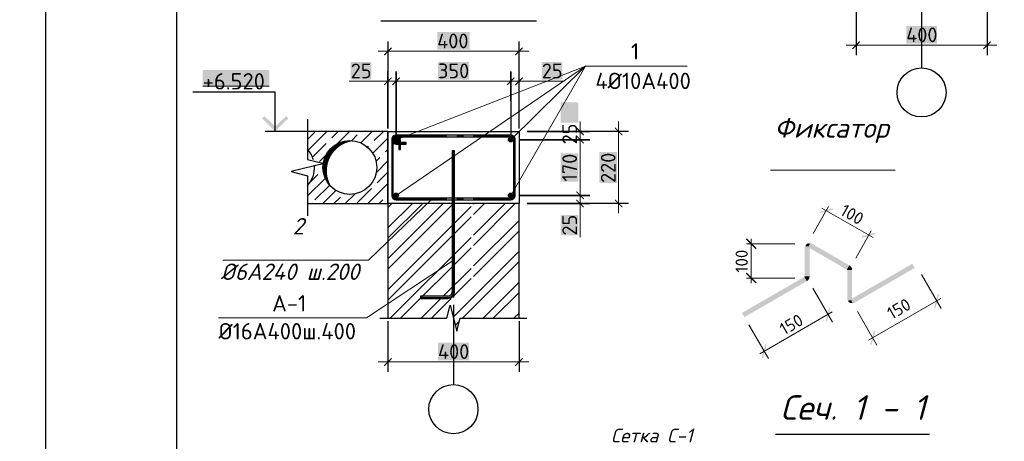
# Model space of a CAD drawing. Header units: millimetres. Extents: x 363306 to 7757304, y 1022887 to 1207196.
# Tile 635 of 656: x 2169090 to 2184113, y 1070910 to 1077345. Entities that reach past the tile are written whole.
import ezdxf

# ---------------------------------------------------------------- set-up
doc = ezdxf.new("R2010")
doc.units = ezdxf.units.MM
for name, color, linetype in [('0 @ 100', 7, 'Continuous'), ('PDF3_Text', 7, 'Continuous'), ('PDF3_Размерные линии', 7, 'Continuous'), ('PDF4_0', 7, 'Continuous'), ('PDF4_Text', 7, 'Continuous'), ('PDF4_Размерные линии', 7, 'Continuous')]:
    doc.layers.add(name, color=color, linetype=linetype)
for name, color, linetype, true_color in [('PDF4__Армирования', 7, 'Continuous', 0x0000dd), ('PDF4__ось', 7, 'Continuous', 0x989898), ('PDF4_Layer7', 7, 'Continuous', 0x947000)]:
    doc.layers.add(name, color=color, linetype=linetype, true_color=true_color)
doc.styles.add('PDF ISOCPEUR', font='isocpeur.TTF')
doc.styles.add('PDF ISOCPEUR Italic', font='isocpeui.ttf')
doc.styles.add('ГОСТ 2.304', font='isocpeui.ttf')

msp = doc.modelspace()

# ---------------------------------------------------------------- linework, layer by layer
at = {"color": 5}
msp.add_lwpolyline([(2169488.103, 1088678.072), (2211488.103, 1088678.072), (2211488.103, 1058978.072), (2169488.103, 1058978.072)], close=True, dxfattribs=at)
at = {"color": 5, "lineweight": 30}
msp.add_lwpolyline([(2171488.103, 1088178.072), (2210988.103, 1088178.072), (2210988.103, 1059478.072), (2171488.103, 1059478.072)], close=True, dxfattribs=at)
at = {"layer": 'PDF3_Размерные линии', "lineweight": 30, "elevation": 0}
msp.add_lwpolyline([(2180621.569, 1071017.161), (2182972.364, 1071017.161)], dxfattribs=at)
at = {"layer": 'PDF4_0', "lineweight": 25, "elevation": 0}
for points in [[(2182851.57, 1077826.069), (2182851.57, 1076609.928)], [(2181850.948, 1077575.144), (2181850.948, 1076803.895)], [(2183852.192, 1077575.144), (2183852.192, 1076803.895)], [(2174707.293, 1077011.416), (2174707.293, 1075685.977), (2174707.293, 1076554.209)], [(2176708.537, 1075910.732), (2176708.537, 1077011.416)], [(2176582.305, 1076104.699), (2176582.305, 1076554.209), (2176582.305, 1075561.284)], [(2176708.537, 1075685.977), (2176708.537, 1076554.209)], [(2172987.762, 1075639.794), (2172987.762, 1076238.628), (2171733.135, 1076238.628)], [(2173481.915, 1075826.064), (2173481.915, 1075639.794), (2173481.915, 1075213.375), (2173732.84, 1075151.799), (2173232.529, 1075027.106), (2173481.915, 1074963.989), (2173481.915, 1074539.11), (2173481.915, 1074351.301)], [(2173891.401, 1075639.794), (2172836.899, 1075639.794)], [(2174707.293, 1075639.794), (2174707.293, 1074539.11)], [(2178377.267, 1075639.794), (2176833.23, 1075639.794), (2177790.748, 1075639.794)], [(2175707.915, 1074509.861), (2175707.915, 1073292.181)], [(2178377.267, 1074539.11), (2176833.23, 1074539.11), (2177790.748, 1074539.11)], [(2175707.915, 1073179.803), (2175707.915, 1073104.372)], [(2174587.218, 1072788.791), (2174707.293, 1072788.791), (2175607.853, 1072788.791), (2175658.653, 1072988.915), (2175758.716, 1072588.666), (2175807.977, 1072788.791), (2176708.537, 1072788.791), (2176828.612, 1072788.791)], [(2175707.915, 1072991.994), (2175707.915, 1071775.853)], [(2174707.293, 1072788.791), (2174707.293, 1072788.791)], [(2174707.293, 1072741.069), (2174707.293, 1071969.82)], [(2176708.537, 1072741.069), (2176708.537, 1071969.82)]]:
    msp.add_lwpolyline(points, dxfattribs=at)
at = {"layer": 'PDF4_0', "lineweight": 18, "elevation": 0}
for points in [[(2181701.624, 1076954.758), (2184001.516, 1076954.758)], [(2174557.969, 1076862.093), (2176857.861, 1076862.093)], [(2174116.156, 1076404.885), (2174707.293, 1076404.885)], [(2174557.969, 1076404.885), (2174982.849, 1076404.885)], [(2174682.662, 1076404.885), (2176733.168, 1076404.885)], [(2176432.981, 1076404.885), (2176857.861, 1076404.885)], [(2177395.118, 1076404.885), (2176708.537, 1076404.885)], [(2177639.885, 1075364.238), (2177639.885, 1075789.118)], [(2178227.943, 1074389.786), (2178227.943, 1075789.118)], [(2177639.885, 1074514.479), (2177639.885, 1075664.425)], [(2177639.885, 1074389.786), (2177639.885, 1074814.666)], [(2177639.885, 1074026.483), (2177639.885, 1074539.11)], [(2174557.969, 1072120.683), (2176857.861, 1072120.683)]]:
    msp.add_lwpolyline(points, dxfattribs=at)
at = {"layer": 'PDF4_0', "lineweight": 20, "elevation": 0}
for points in [[(2174833.525, 1074663.803), (2177723.014, 1076635.798), (2176582.305, 1074663.803)], [(2176582.305, 1075513.562), (2177723.014, 1076635.798), (2174833.525, 1075513.562)], [(2177723.014, 1076635.798), (2179276.288, 1076635.798)], [(2175381.558, 1074608.384), (2174413.264, 1073675.496), (2172190.343, 1073675.496)], [(2174382.475, 1072791.87), (2172124.148, 1072791.87)]]:
    msp.add_lwpolyline(points, dxfattribs=at)
at = {"layer": 'PDF4_0', "lineweight": 25, "elevation": 0}
for points in [[(2174833.525, 1076554.209), (2174833.525, 1075561.284)], [(2177790.748, 1075513.562), (2176708.537, 1075513.562)], [(2177790.748, 1074663.803), (2176708.537, 1074663.803)]]:
    msp.add_lwpolyline(points, close=True, dxfattribs=at)
at = {"layer": 'PDF4_0', "color": 7, "lineweight": 0, "true_color": 0xffffff, "elevation": 0}
for points in [[(2171882.459, 1076329.454), (2172896.936, 1076329.454)], [(2171883.999, 1076329.454), (2172896.936, 1076329.454)]]:
    msp.add_lwpolyline(points, dxfattribs=at)
at = {"layer": 'PDF4_0', "color": 8, "lineweight": 25, "true_color": 0x767676, "elevation": 0}
for points in [[(2173481.915, 1075516.641), (2173594.293, 1075629.018)], [(2173492.691, 1075355.002), (2173777.484, 1075639.794)], [(2173852.915, 1075542.811), (2173949.899, 1075639.794)], [(2173940.662, 1075456.603), (2174122.313, 1075639.794)], [(2174156.181, 1075501.247), (2174240.849, 1075585.915)], [(2174283.952, 1075629.018), (2174283.952, 1075629.018)], [(2174294.728, 1075465.84), (2174467.143, 1075639.794)], [(2174479.459, 1075305.74), (2174707.293, 1075535.114)], [(2174499.471, 1075499.707), (2174639.558, 1075639.794)], [(2173558.886, 1075247.243), (2173766.708, 1075456.603)], [(2173809.811, 1075499.707), (2173809.811, 1075499.707)], [(2174399.409, 1075399.645), (2174413.264, 1075413.5)], [(2174456.367, 1075456.603), (2174456.367, 1075456.603)], [(2173665.106, 1075181.048), (2173760.55, 1075276.491)], [(2174528.72, 1075184.126), (2174585.678, 1075241.085)], [(2174628.782, 1075284.189), (2174628.782, 1075284.189)], [(2174671.886, 1075327.292), (2174707.293, 1075362.699)], [(2173597.372, 1075114.853), (2173603.529, 1075119.471)], [(2174533.338, 1075014.79), (2174707.293, 1075190.284)], [(2173528.098, 1074871.624), (2173637.397, 1074982.463)], [(2173680.5, 1075025.566), (2173680.5, 1075025.566)], [(2174542.575, 1074853.151), (2174707.293, 1075017.869)], [(2173481.915, 1074654.566), (2173751.314, 1074922.425)], [(2173594.293, 1074594.529), (2173809.811, 1074810.048)], [(2174402.488, 1074539.11), (2174707.293, 1074843.915)], [(2174499.471, 1074810.048), (2174499.471, 1074810.048)], [(2173712.828, 1074539.11), (2173911.413, 1074737.695)], [(2173885.243, 1074539.11), (2173982.226, 1074637.633)], [(2174025.33, 1074680.736), (2174025.33, 1074680.736)], [(2174057.658, 1074539.11), (2174202.363, 1074683.815)], [(2174240.849, 1074551.425), (2174456.367, 1074766.944)], [(2174671.886, 1074637.633), (2174671.886, 1074637.633)], [(2173551.189, 1074551.425), (2173551.189, 1074551.425)], [(2174574.903, 1074539.11), (2174628.782, 1074594.529)], [(2174707.293, 1074166.571), (2175081.371, 1074539.11)], [(2174707.293, 1073695.508), (2175552.434, 1074539.11)], [(2174707.293, 1074480.612), (2174765.79, 1074539.11)], [(2174707.293, 1074009.55), (2175238.392, 1074539.11)], [(2174707.293, 1073538.488), (2175709.454, 1074539.11)], [(2174707.293, 1073222.907), (2175975.774, 1074491.388)], [(2176012.72, 1074528.334), (2176023.496, 1074539.11)], [(2176012.72, 1074057.272), (2176494.558, 1074539.11)], [(2176012.72, 1074371.313), (2176180.516, 1074539.11)], [(2176012.72, 1073900.251), (2176651.579, 1074539.11)], [(2174707.293, 1073065.886), (2175975.774, 1074334.367)], [(2176012.72, 1073586.21), (2176708.537, 1074280.488)], [(2176012.72, 1073427.65), (2176708.537, 1074123.467)], [(2174744.239, 1072788.791), (2175975.774, 1074020.326)], [(2174901.259, 1072788.791), (2175975.774, 1073863.305)], [(2175703.297, 1072804.185), (2176708.537, 1073809.425)], [(2175844.923, 1072788.791), (2176708.537, 1073652.405)], [(2175552.434, 1073125.923), (2175975.774, 1073549.264)], [(2175709.454, 1073125.923), (2175975.774, 1073392.243)], [(2176158.965, 1072788.791), (2176708.537, 1073338.363)], [(2176315.985, 1072788.791), (2176708.537, 1073179.803)], [(2175215.301, 1072788.791), (2175517.027, 1073088.977)], [(2175372.322, 1072788.791), (2175674.048, 1073088.977)], [(2176630.027, 1072788.791), (2176708.537, 1072865.762)], [(2175735.624, 1072679.492), (2175795.662, 1072739.529)]]:
    msp.add_lwpolyline(points, dxfattribs=at)
at = {"layer": 'PDF4_0', "lineweight": 30, "elevation": 0}
for points in [[(2175287.653, 1074539.11), (2174707.293, 1074539.11), (2174707.293, 1075639.794), (2175287.653, 1075639.794)], [(2174707.293, 1075639.794), (2174707.293, 1074539.11), (2174707.293, 1075639.794)], [(2175036.728, 1075639.794), (2176708.537, 1075639.794), (2176708.537, 1074539.11), (2175036.728, 1074539.11)], [(2176708.537, 1072788.791), (2176708.537, 1074539.11), (2174707.293, 1074539.11), (2174707.293, 1072788.791)]]:
    msp.add_lwpolyline(points, dxfattribs=at)
at = {"layer": 'PDF4_0', "color": 1, "lineweight": 20, "elevation": 0}
for points in [[(2174798.118, 1075512.023), (2174835.064, 1075548.969)], [(2174799.658, 1075524.338), (2174822.749, 1075547.429)], [(2174801.197, 1075502.786), (2174844.301, 1075545.89)], [(2174804.276, 1075495.089), (2174851.998, 1075542.811)], [(2174808.894, 1075488.931), (2174858.156, 1075538.193)], [(2174815.052, 1075484.313), (2174862.774, 1075532.035)], [(2176548.437, 1075512.023), (2176585.384, 1075548.969)], [(2176549.977, 1075524.338), (2176573.068, 1075547.429)], [(2176549.977, 1075502.786), (2176594.62, 1075545.89)], [(2176554.595, 1075495.089), (2176602.317, 1075542.811)], [(2176559.213, 1075488.931), (2176608.475, 1075538.193)], [(2176565.371, 1075484.313), (2176613.093, 1075532.035)], [(2174822.749, 1075481.234), (2174865.853, 1075524.338)], [(2174833.525, 1075479.695), (2174867.392, 1075513.562)], [(2174847.38, 1075482.774), (2174864.313, 1075499.707)], [(2176573.068, 1075481.234), (2176616.172, 1075524.338)], [(2176583.844, 1075479.695), (2176617.711, 1075513.562)], [(2176597.699, 1075482.774), (2176614.632, 1075499.707)], [(2174798.118, 1074660.724), (2174835.064, 1074697.67)], [(2174799.658, 1074673.039), (2174822.749, 1074697.67)], [(2174801.197, 1074653.027), (2174844.301, 1074696.131)], [(2174804.276, 1074645.33), (2174851.998, 1074693.052)], [(2174808.894, 1074639.172), (2174858.156, 1074686.894)], [(2174815.052, 1074634.554), (2174862.774, 1074680.736)], [(2174822.749, 1074631.475), (2174865.853, 1074673.039)], [(2174833.525, 1074629.936), (2174867.392, 1074663.803)], [(2174847.38, 1074633.014), (2174864.313, 1074649.948)], [(2176548.437, 1074660.724), (2176585.384, 1074697.67)], [(2176549.977, 1074673.039), (2176573.068, 1074697.67)], [(2176549.977, 1074653.027), (2176594.62, 1074696.131)], [(2176554.595, 1074645.33), (2176602.317, 1074693.052)], [(2176559.213, 1074639.172), (2176608.475, 1074686.894)], [(2176565.371, 1074634.554), (2176613.093, 1074680.736)], [(2176573.068, 1074631.475), (2176616.172, 1074673.039)], [(2176583.844, 1074629.936), (2176617.711, 1074663.803)], [(2176597.699, 1074633.014), (2176614.632, 1074649.948)]]:
    msp.add_lwpolyline(points, dxfattribs=at)
at = {"layer": 'PDF4_0', "lineweight": 0, "elevation": 0}
for points in [[(2180544.492, 1075048.124), (2182450.292, 1075048.124)], [(2181195.666, 1074082.908), (2181432.736, 1074495.473)], [(2181331.135, 1074467.763), (2182110.081, 1074018.253)], [(2181845.301, 1073707.29), (2182082.371, 1074121.394)], [(2180917.031, 1073924.348), (2180178.11, 1073924.348)], [(2180252.002, 1073323.975), (2180252.002, 1073999.78)], [(2174382.475, 1072791.87), (2175689.442, 1073657.023)], [(2182849.002, 1073454.825), (2183149.188, 1072934.502)], [(2180917.031, 1073399.406), (2180178.11, 1073399.406)], [(2181191.048, 1073248.543), (2181491.234, 1072728.22)], [(2182042.346, 1072452.664), (2183146.11, 1073089.983)], [(2180384.392, 1072246.382), (2181488.156, 1072883.701)], [(2181874.55, 1072892.938), (2182170.118, 1072378.772)], [(2180216.596, 1072685.116), (2180513.703, 1072172.49)]]:
    msp.add_lwpolyline(points, dxfattribs=at)
at = {"layer": 'PDF4_0', "lineweight": 25}
for centre in [(2182850.8, 1076235.08, 0), (2175707.145, 1071401.005, 0)]:
    msp.add_circle(centre, 374.848, dxfattribs=at)
at = {"layer": 'PDF4_0', "color": 7, "true_color": 0xffffff, "transparency": 33554559}
for points in [[(2182616.039, 1077248.787, 0), (2182616.039, 1076977.849, 0), (2183087.101, 1077248.787, 0)], [(2182616.039, 1076977.849, 0), (2183087.101, 1077248.787, 0), (2183087.101, 1076977.849, 0)], [(2175460.068, 1077156.122, 0), (2175460.068, 1076886.724, 0), (2175955.761, 1077156.122, 0)], [(2175460.068, 1076886.724, 0), (2175955.761, 1077156.122, 0), (2175955.761, 1076886.724, 0)], [(2174140.786, 1076698.914, 0), (2174140.786, 1076429.516, 0), (2174456.367, 1076698.914, 0)], [(2174140.786, 1076429.516, 0), (2174456.367, 1076698.914, 0), (2174456.367, 1076429.516, 0)], [(2175472.384, 1076698.914, 0), (2175472.384, 1076429.516, 0), (2175943.446, 1076698.914, 0)], [(2175472.384, 1076429.516, 0), (2175943.446, 1076698.914, 0), (2175943.446, 1076429.516, 0)], [(2177056.446, 1076698.914, 0), (2177056.446, 1076429.516, 0), (2177370.487, 1076698.914, 0)], [(2177056.446, 1076429.516, 0), (2177370.487, 1076698.914, 0), (2177370.487, 1076429.516, 0)], [(2171882.459, 1076578.84, 0), (2172896.936, 1076578.84, 0), (2171882.459, 1076329.454, 0)], [(2172896.936, 1076578.84, 0), (2171882.459, 1076329.454, 0), (2172896.936, 1076329.454, 0)], [(2177345.856, 1075770.645, 0), (2177615.255, 1075770.645, 0), (2177345.856, 1076084.686, 0)], [(2177615.255, 1075770.645, 0), (2177345.856, 1076084.686, 0), (2177615.255, 1076084.686, 0)], [(2177345.856, 1074874.703, 0), (2177615.255, 1074874.703, 0), (2177345.856, 1075302.662, 0)], [(2177615.255, 1074874.703, 0), (2177345.856, 1075302.662, 0), (2177615.255, 1075302.662, 0)], [(2177933.914, 1074853.151, 0), (2178203.313, 1074853.151, 0), (2177933.914, 1075325.753, 0)], [(2178203.313, 1074853.151, 0), (2177933.914, 1075325.753, 0), (2178203.313, 1075325.753, 0)], [(2177345.856, 1074051.114, 0), (2177615.255, 1074051.114, 0), (2177345.856, 1074365.156, 0)], [(2177615.255, 1074051.114, 0), (2177345.856, 1074365.156, 0), (2177615.255, 1074365.156, 0)], [(2175472.384, 1072414.712, 0), (2175472.384, 1072143.774, 0), (2175943.446, 1072414.712, 0)], [(2175472.384, 1072143.774, 0), (2175943.446, 1072414.712, 0), (2175943.446, 1072143.774, 0)]]:
    msp.add_solid(points, dxfattribs=at)
at = {"layer": 'PDF4_0', "transparency": 33554559}
for points in [[(2174758.093, 1076923.67, 0), (2174658.031, 1076798.977, 0), (2174645.716, 1076811.292, 0)], [(2174770.409, 1076911.354, 0), (2174758.093, 1076923.67, 0), (2174658.031, 1076798.977, 0)], [(2176645.421, 1076811.292, 0), (2176657.736, 1076798.977, 0), (2176757.798, 1076923.67, 0)], [(2176657.736, 1076798.977, 0), (2176757.798, 1076923.67, 0), (2176770.114, 1076911.354, 0)], [(2181901.749, 1077016.335, 0), (2181801.686, 1076891.642, 0), (2181789.371, 1076903.957, 0)], [(2181914.064, 1077004.019, 0), (2181901.749, 1077016.335, 0), (2181801.686, 1076891.642, 0)], [(2183789.076, 1076903.957, 0), (2183801.391, 1076891.642, 0), (2183901.454, 1077016.335, 0)], [(2183801.391, 1076891.642, 0), (2183901.454, 1077016.335, 0), (2183913.769, 1077004.019, 0)], [(2174758.093, 1076466.462, 0), (2174658.031, 1076343.309, 0), (2174645.716, 1076354.085, 0)], [(2174770.409, 1076455.686, 0), (2174758.093, 1076466.462, 0), (2174658.031, 1076343.309, 0)], [(2174770.409, 1076354.085, 0), (2174782.724, 1076343.309, 0), (2174882.786, 1076466.462, 0)], [(2174882.786, 1076466.462, 0), (2174782.724, 1076343.309, 0), (2174770.409, 1076354.085, 0)], [(2174782.724, 1076343.309, 0), (2174882.786, 1076466.462, 0), (2174895.102, 1076455.686, 0)], [(2174895.102, 1076455.686, 0), (2174882.786, 1076466.462, 0), (2174782.724, 1076343.309, 0)], [(2176520.728, 1076354.085, 0), (2176533.043, 1076343.309, 0), (2176633.106, 1076466.462, 0)], [(2176633.106, 1076466.462, 0), (2176533.043, 1076343.309, 0), (2176520.728, 1076354.085, 0)], [(2176533.043, 1076343.309, 0), (2176633.106, 1076466.462, 0), (2176645.421, 1076455.686, 0)], [(2176645.421, 1076455.686, 0), (2176633.106, 1076466.462, 0), (2176533.043, 1076343.309, 0)], [(2176645.421, 1076354.085, 0), (2176657.736, 1076343.309, 0), (2176757.798, 1076466.462, 0)], [(2176657.736, 1076343.309, 0), (2176757.798, 1076466.462, 0), (2176770.114, 1076455.686, 0)], [(2172787.637, 1075838.379, 0), (2172987.762, 1075710.608, 0), (2172823.044, 1075873.786, 0)], [(2172987.762, 1075639.794, 0), (2172787.637, 1075838.379, 0), (2172987.762, 1075710.608, 0)], [(2173187.886, 1075838.379, 0), (2172987.762, 1075710.608, 0), (2173152.48, 1075873.786, 0)], [(2172987.762, 1075639.794, 0), (2173187.886, 1075838.379, 0), (2172987.762, 1075710.608, 0)], [(2177701.462, 1075588.994, 0), (2177578.309, 1075689.056, 0), (2177589.085, 1075701.371, 0)], [(2177690.686, 1075576.678, 0), (2177701.462, 1075588.994, 0), (2177578.309, 1075689.056, 0)], [(2178289.52, 1075588.994, 0), (2178166.367, 1075689.056, 0), (2178177.143, 1075701.371, 0)], [(2178278.744, 1075576.678, 0), (2178289.52, 1075588.994, 0), (2178166.367, 1075689.056, 0)], [(2177701.462, 1075464.301, 0), (2177578.309, 1075564.363, 0), (2177589.085, 1075576.678, 0)], [(2177589.085, 1075576.678, 0), (2177578.309, 1075564.363, 0), (2177701.462, 1075464.301, 0)], [(2177690.686, 1075451.985, 0), (2177701.462, 1075464.301, 0), (2177578.309, 1075564.363, 0)], [(2177578.309, 1075564.363, 0), (2177701.462, 1075464.301, 0), (2177690.686, 1075451.985, 0)], [(2177701.462, 1074614.541, 0), (2177578.309, 1074714.604, 0), (2177589.085, 1074726.919, 0)], [(2177589.085, 1074726.919, 0), (2177578.309, 1074714.604, 0), (2177701.462, 1074614.541, 0)], [(2177690.686, 1074602.226, 0), (2177701.462, 1074614.541, 0), (2177578.309, 1074714.604, 0)], [(2177578.309, 1074714.604, 0), (2177701.462, 1074614.541, 0), (2177690.686, 1074602.226, 0)], [(2177589.085, 1074600.687, 0), (2177578.309, 1074589.911, 0), (2177701.462, 1074488.309, 0)], [(2177578.309, 1074589.911, 0), (2177701.462, 1074488.309, 0), (2177690.686, 1074477.533, 0)], [(2178177.143, 1074600.687, 0), (2178166.367, 1074589.911, 0), (2178289.52, 1074488.309, 0)], [(2178166.367, 1074589.911, 0), (2178289.52, 1074488.309, 0), (2178278.744, 1074477.533, 0)], [(2181495.853, 1074469.302, 0), (2181295.728, 1074392.332, 0), (2181291.11, 1074413.883, 0)], [(2181502.01, 1074447.751, 0), (2181495.853, 1074469.302, 0), (2181295.728, 1074392.332, 0)], [(2181940.745, 1074039.805, 0), (2181945.363, 1074016.713, 0), (2182145.487, 1074093.684, 0)], [(2181945.363, 1074016.713, 0), (2182145.487, 1074093.684, 0), (2182150.106, 1074072.132, 0)], [(2180335.131, 1073858.153, 0), (2180168.874, 1073992.083, 0), (2180185.807, 1074007.477, 0)], [(2180319.737, 1073841.22, 0), (2180335.131, 1073858.153, 0), (2180168.874, 1073992.083, 0)], [(2180185.807, 1073482.535, 0), (2180168.874, 1073467.141, 0), (2180335.131, 1073333.211, 0)], [(2180168.874, 1073467.141, 0), (2180335.131, 1073333.211, 0), (2180319.737, 1073316.278, 0)], [(2183042.969, 1072952.975, 0), (2183064.52, 1072948.357, 0), (2183096.848, 1073157.718, 0)], [(2183064.52, 1072948.357, 0), (2183096.848, 1073157.718, 0), (2183118.4, 1073153.099, 0)], [(2181385.014, 1072746.693, 0), (2181406.566, 1072740.535, 0), (2181440.434, 1072951.436, 0)], [(2181406.566, 1072740.535, 0), (2181440.434, 1072951.436, 0), (2181461.985, 1072945.278, 0)], [(2182122.396, 1072595.83, 0), (2182090.068, 1072384.929, 0), (2182068.516, 1072391.087, 0)], [(2182145.487, 1072589.672, 0), (2182122.396, 1072595.83, 0), (2182090.068, 1072384.929, 0)], [(2180465.981, 1072389.548, 0), (2180432.114, 1072178.647, 0), (2180410.562, 1072183.266, 0)], [(2180487.533, 1072383.39, 0), (2180465.981, 1072389.548, 0), (2180432.114, 1072178.647, 0)], [(2174758.093, 1072182.26, 0), (2174658.031, 1072057.567, 0), (2174645.716, 1072069.882, 0)], [(2174770.409, 1072169.944, 0), (2174758.093, 1072182.26, 0), (2174658.031, 1072057.567, 0)], [(2176645.421, 1072069.882, 0), (2176657.736, 1072057.567, 0), (2176757.798, 1072182.26, 0)], [(2176657.736, 1072057.567, 0), (2176757.798, 1072182.26, 0), (2176770.114, 1072169.944, 0)]]:
    msp.add_solid(points, dxfattribs=at)
at = {"layer": 'PDF4_0', "color": 8, "true_color": 0x767676, "transparency": 33554559}
for points in [[(2173842.139, 1075387.33, 0), (2173928.347, 1075378.093, 0), (2173834.442, 1075378.093, 0)], [(2173869.849, 1075410.421, 0), (2173940.662, 1075387.33, 0), (2173842.139, 1075387.33, 0)], [(2173940.662, 1075387.33, 0), (2173842.139, 1075387.33, 0), (2173928.347, 1075378.093, 0)], [(2173880.625, 1075419.657, 0), (2173968.372, 1075410.421, 0), (2173869.849, 1075410.421, 0)], [(2173968.372, 1075410.421, 0), (2173869.849, 1075410.421, 0), (2173940.662, 1075387.33, 0)], [(2173908.334, 1075436.591, 0), (2173982.226, 1075419.657, 0), (2173880.625, 1075419.657, 0)], [(2173982.226, 1075419.657, 0), (2173880.625, 1075419.657, 0), (2173968.372, 1075410.421, 0)], [(2173920.65, 1075445.828, 0), (2174011.475, 1075436.591, 0), (2173908.334, 1075436.591, 0)], [(2174011.475, 1075436.591, 0), (2173908.334, 1075436.591, 0), (2173982.226, 1075419.657, 0)], [(2173948.359, 1075459.682, 0), (2174029.948, 1075445.828, 0), (2173920.65, 1075445.828, 0)], [(2174029.948, 1075445.828, 0), (2173920.65, 1075445.828, 0), (2174011.475, 1075436.591, 0)], [(2173965.293, 1075467.379, 0), (2174057.658, 1075459.682, 0), (2173948.359, 1075459.682, 0)], [(2174057.658, 1075459.682, 0), (2173948.359, 1075459.682, 0), (2174029.948, 1075445.828, 0)], [(2173988.384, 1075476.616, 0), (2174080.749, 1075467.379, 0), (2173965.293, 1075467.379, 0)], [(2174080.749, 1075467.379, 0), (2173965.293, 1075467.379, 0), (2174057.658, 1075459.682, 0)], [(2174011.475, 1075484.313, 0), (2174105.38, 1075476.616, 0), (2173988.384, 1075476.616, 0)], [(2174105.38, 1075476.616, 0), (2173988.384, 1075476.616, 0), (2174080.749, 1075467.379, 0)], [(2174026.869, 1075488.931, 0), (2174139.247, 1075484.313, 0), (2174011.475, 1075484.313, 0)], [(2174139.247, 1075484.313, 0), (2174011.475, 1075484.313, 0), (2174105.38, 1075476.616, 0)], [(2174053.04, 1075493.55, 0), (2174154.641, 1075488.931, 0), (2174026.869, 1075488.931, 0)], [(2174154.641, 1075488.931, 0), (2174026.869, 1075488.931, 0), (2174139.247, 1075484.313, 0)], [(2174059.197, 1075495.089, 0), (2174205.442, 1075493.55, 0), (2174053.04, 1075493.55, 0)], [(2174205.442, 1075493.55, 0), (2174053.04, 1075493.55, 0), (2174154.641, 1075488.931, 0)], [(2174102.301, 1075501.247, 0), (2174193.127, 1075495.089, 0), (2174059.197, 1075495.089, 0)], [(2174193.127, 1075495.089, 0), (2174059.197, 1075495.089, 0), (2174205.442, 1075493.55, 0)], [(2174106.919, 1075501.247, 0), (2174156.181, 1075501.247, 0), (2174102.301, 1075501.247, 0)], [(2174156.181, 1075501.247, 0), (2174102.301, 1075501.247, 0), (2174193.127, 1075495.089, 0)], [(2173752.853, 1075259.558, 0), (2173815.969, 1075224.151, 0), (2173737.459, 1075224.151, 0)], [(2173755.932, 1075268.794, 0), (2173834.442, 1075259.558, 0), (2173752.853, 1075259.558, 0)], [(2173834.442, 1075259.558, 0), (2173752.853, 1075259.558, 0), (2173815.969, 1075224.151, 0)], [(2173775.944, 1075302.662, 0), (2173840.6, 1075268.794, 0), (2173755.932, 1075268.794, 0)], [(2173840.6, 1075268.794, 0), (2173755.932, 1075268.794, 0), (2173834.442, 1075259.558, 0)], [(2173780.562, 1075311.898, 0), (2173860.612, 1075302.662, 0), (2173775.944, 1075302.662, 0)], [(2173860.612, 1075302.662, 0), (2173775.944, 1075302.662, 0), (2173840.6, 1075268.794, 0)], [(2173802.114, 1075342.687, 0), (2173868.309, 1075311.898, 0), (2173780.562, 1075311.898, 0)], [(2173868.309, 1075311.898, 0), (2173780.562, 1075311.898, 0), (2173860.612, 1075302.662, 0)], [(2173809.811, 1075351.923, 0), (2173892.94, 1075342.687, 0), (2173802.114, 1075342.687, 0)], [(2173892.94, 1075342.687, 0), (2173802.114, 1075342.687, 0), (2173868.309, 1075311.898, 0)], [(2173834.442, 1075378.093, 0), (2173902.177, 1075351.923, 0), (2173809.811, 1075351.923, 0)], [(2173902.177, 1075351.923, 0), (2173809.811, 1075351.923, 0), (2173892.94, 1075342.687, 0)], [(2173928.347, 1075378.093, 0), (2173834.442, 1075378.093, 0), (2173902.177, 1075351.923, 0)], [(2173717.446, 1075116.392, 0), (2173779.023, 1075079.446, 0), (2173715.907, 1075079.446, 0)], [(2173779.023, 1075079.446, 0), (2173715.907, 1075079.446, 0), (2173777.484, 1075065.591, 0)], [(2173715.907, 1075079.446, 0), (2173777.484, 1075065.591, 0), (2173715.907, 1075065.591, 0)], [(2173723.604, 1075165.653, 0), (2173786.72, 1075127.168, 0), (2173717.446, 1075127.168, 0)], [(2173786.72, 1075127.168, 0), (2173717.446, 1075127.168, 0), (2173783.641, 1075116.392, 0)], [(2173717.446, 1075127.168, 0), (2173783.641, 1075116.392, 0), (2173717.446, 1075116.392, 0)], [(2173783.641, 1075116.392, 0), (2173717.446, 1075116.392, 0), (2173779.023, 1075079.446, 0)], [(2173725.143, 1075176.429, 0), (2173794.417, 1075165.653, 0), (2173723.604, 1075165.653, 0)], [(2173794.417, 1075165.653, 0), (2173723.604, 1075165.653, 0), (2173786.72, 1075127.168, 0)], [(2173734.38, 1075213.375, 0), (2173799.035, 1075176.429, 0), (2173725.143, 1075176.429, 0)], [(2173799.035, 1075176.429, 0), (2173725.143, 1075176.429, 0), (2173794.417, 1075165.653, 0)], [(2173737.459, 1075224.151, 0), (2173811.351, 1075213.375, 0), (2173734.38, 1075213.375, 0)], [(2173811.351, 1075213.375, 0), (2173734.38, 1075213.375, 0), (2173799.035, 1075176.429, 0)], [(2173815.969, 1075224.151, 0), (2173737.459, 1075224.151, 0), (2173811.351, 1075213.375, 0)], [(2173777.484, 1075065.591, 0), (2173715.907, 1075065.591, 0), (2173777.484, 1075030.184, 0)], [(2173715.907, 1075065.591, 0), (2173777.484, 1075030.184, 0), (2173718.986, 1075030.184, 0)], [(2173777.484, 1075030.184, 0), (2173718.986, 1075030.184, 0), (2173777.484, 1075014.79, 0)], [(2173718.986, 1075030.184, 0), (2173777.484, 1075014.79, 0), (2173722.065, 1075014.79, 0)], [(2173777.484, 1075014.79, 0), (2173722.065, 1075014.79, 0), (2173780.562, 1074982.463, 0)], [(2173722.065, 1075014.79, 0), (2173780.562, 1074982.463, 0), (2173729.762, 1074982.463, 0)], [(2173780.562, 1074982.463, 0), (2173729.762, 1074982.463, 0), (2173782.102, 1074963.989, 0)], [(2173729.762, 1074982.463, 0), (2173782.102, 1074963.989, 0), (2173735.919, 1074963.989, 0)], [(2173782.102, 1074963.989, 0), (2173735.919, 1074963.989, 0), (2173788.26, 1074934.741, 0)], [(2173735.919, 1074963.989, 0), (2173788.26, 1074934.741, 0), (2173745.156, 1074934.741, 0)], [(2173788.26, 1074934.741, 0), (2173745.156, 1074934.741, 0), (2173792.878, 1074914.728, 0)], [(2173745.156, 1074934.741, 0), (2173792.878, 1074914.728, 0), (2173754.392, 1074914.728, 0)], [(2173792.878, 1074914.728, 0), (2173754.392, 1074914.728, 0), (2173802.114, 1074891.637, 0)], [(2173754.392, 1074914.728, 0), (2173802.114, 1074891.637, 0), (2173766.708, 1074891.637, 0)], [(2173802.114, 1074891.637, 0), (2173766.708, 1074891.637, 0), (2173809.811, 1074867.006, 0)], [(2173766.708, 1074891.637, 0), (2173809.811, 1074867.006, 0), (2173782.102, 1074867.006, 0)], [(2173809.811, 1074867.006, 0), (2173782.102, 1074867.006, 0), (2173817.509, 1074850.072, 0)], [(2173782.102, 1074867.006, 0), (2173817.509, 1074850.072, 0), (2173792.878, 1074850.072, 0)], [(2173817.509, 1074850.072, 0), (2173792.878, 1074850.072, 0), (2173831.363, 1074820.824, 0)], [(2173792.878, 1074850.072, 0), (2173831.363, 1074820.824, 0), (2173815.969, 1074820.824, 0)], [(2173815.969, 1074820.824, 0), (2173823.666, 1074811.587, 0), (2173837.521, 1074811.587, 0)], [(2173815.969, 1074820.824, 0), (2173831.363, 1074820.824, 0), (2173837.521, 1074811.587, 0)], [(2173823.666, 1074811.587, 0), (2173837.521, 1074811.587, 0), (2173857.533, 1074777.72, 0)]]:
    msp.add_solid(points, dxfattribs=at)
at = {"layer": 'PDF4_0', "color": 1, "transparency": 33554559}
for points in [[(2181066.355, 1073425.577, 0), (2181141.786, 1073425.577, 0), (2181066.355, 1073885.863, 0)], [(2181141.786, 1073425.577, 0), (2181066.355, 1073885.863, 0), (2181141.786, 1073885.863, 0)], [(2181084.828, 1073904.336, 0), (2181126.392, 1073885.863, 0), (2181081.749, 1073885.863, 0)], [(2181095.604, 1073919.73, 0), (2181084.828, 1073904.336, 0), (2181126.392, 1073885.863, 0)], [(2181126.392, 1073885.863, 0), (2181112.537, 1073928.966, 0), (2181095.604, 1073919.73, 0)], [(2181131.01, 1073930.506, 0), (2181126.392, 1073885.863, 0), (2181112.537, 1073928.966, 0)], [(2181155.641, 1073938.203, 0), (2181118.695, 1073872.008, 0), (2181749.857, 1073594.913, 0)], [(2181149.483, 1073924.348, 0), (2181131.01, 1073930.506, 0), (2181126.392, 1073885.863, 0)], [(2181118.695, 1073872.008, 0), (2181749.857, 1073594.913, 0), (2181711.371, 1073530.257, 0)], [(2181712.911, 1073528.718, 0), (2181749.857, 1073594.913, 0), (2181711.371, 1073530.257, 0)], [(2181766.79, 1073582.597, 0), (2181712.911, 1073528.718, 0), (2181749.857, 1073594.913, 0)], [(2181714.45, 1073527.178, 0), (2181766.79, 1073582.597, 0), (2181712.911, 1073528.718, 0)], [(2181779.106, 1073564.124, 0), (2181714.45, 1073527.178, 0), (2181766.79, 1073582.597, 0)], [(2181768.33, 1073076.128, 0), (2181805.276, 1073011.473, 0), (2182708.915, 1073619.543, 0)], [(2181805.276, 1073011.473, 0), (2182708.915, 1073619.543, 0), (2182745.861, 1073554.888, 0)], [(2181715.99, 1073525.639, 0), (2181779.106, 1073564.124, 0), (2181714.45, 1073527.178, 0)], [(2181788.342, 1073545.651, 0), (2181715.99, 1073525.639, 0), (2181779.106, 1073564.124, 0)], [(2181791.421, 1073524.099, 0), (2181715.99, 1073524.099, 0), (2181788.342, 1073545.651, 0)], [(2181715.99, 1073524.099, 0), (2181788.342, 1073545.651, 0), (2181715.99, 1073525.639, 0)], [(2181791.421, 1073524.099, 0), (2181715.99, 1073524.099, 0), (2181791.421, 1073063.813, 0)], [(2181715.99, 1073524.099, 0), (2181791.421, 1073063.813, 0), (2181715.99, 1073063.813, 0)], [(2180110.376, 1072869.846, 0), (2180148.861, 1072805.191, 0), (2181061.737, 1073419.419, 0)], [(2180148.861, 1072805.191, 0), (2181061.737, 1073419.419, 0), (2181100.222, 1073354.763, 0)], [(2181061.737, 1073419.419, 0), (2181117.156, 1073367.079, 0), (2181063.276, 1073420.958, 0)], [(2181100.222, 1073354.763, 0), (2181061.737, 1073419.419, 0), (2181117.156, 1073367.079, 0)], [(2181063.276, 1073420.958, 0), (2181129.471, 1073384.012, 0), (2181064.815, 1073422.498, 0)], [(2181117.156, 1073367.079, 0), (2181063.276, 1073420.958, 0), (2181129.471, 1073384.012, 0)], [(2181064.815, 1073422.498, 0), (2181138.707, 1073404.025, 0), (2181066.355, 1073424.037, 0)], [(2181129.471, 1073384.012, 0), (2181064.815, 1073422.498, 0), (2181138.707, 1073404.025, 0)], [(2181138.707, 1073404.025, 0), (2181066.355, 1073424.037, 0), (2181141.786, 1073425.577, 0)], [(2181066.355, 1073424.037, 0), (2181141.786, 1073425.577, 0), (2181066.355, 1073425.577, 0)], [(2181731.384, 1073063.813, 0), (2181734.463, 1073045.34, 0), (2181776.027, 1073063.813, 0)], [(2181734.463, 1073045.34, 0), (2181776.027, 1073063.813, 0), (2181745.238, 1073029.946, 0)], [(2181776.027, 1073063.813, 0), (2181745.238, 1073029.946, 0), (2181762.172, 1073020.709, 0)], [(2181762.172, 1073020.709, 0), (2181780.645, 1073019.17, 0), (2181776.027, 1073063.813, 0)], [(2181780.645, 1073019.17, 0), (2181776.027, 1073063.813, 0), (2181797.579, 1073025.328, 0)]]:
    msp.add_solid(points, dxfattribs=at)
at = {"layer": 'PDF4__Армирования', "lineweight": 30, "elevation": 0}
for points in [[(2175287.653, 1075581.296), (2174833.525, 1075581.296)], [(2174833.525, 1075567.442), (2174833.525, 1075567.442)], [(2174833.525, 1075556.666), (2175287.653, 1075556.666)], [(2176582.305, 1075581.296), (2175036.728, 1075581.296)], [(2175036.728, 1075556.666), (2176582.305, 1075556.666)], [(2174765.79, 1075513.562), (2174765.79, 1074663.803)], [(2174790.421, 1074663.803), (2174790.421, 1075513.562)], [(2174833.525, 1075447.367), (2174985.927, 1075447.367), (2174985.927, 1075471.998), (2174833.525, 1075471.998)], [(2174875.089, 1075513.562), (2174875.089, 1075361.16), (2174899.72, 1075361.16), (2174899.72, 1075513.562)], [(2176625.408, 1075513.562), (2176625.408, 1074663.803)], [(2176650.039, 1074663.803), (2176650.039, 1075513.562)], [(2175726.388, 1073190.579), (2175726.388, 1075341.147), (2175689.442, 1075341.147), (2175689.442, 1073190.579)], [(2175287.653, 1074620.699), (2174833.525, 1074620.699)], [(2174833.525, 1074596.068), (2175287.653, 1074596.068)], [(2176582.305, 1074620.699), (2175036.728, 1074620.699)], [(2175036.728, 1074596.068), (2176582.305, 1074596.068)], [(2175624.786, 1073125.923), (2175207.604, 1073125.923), (2175207.604, 1073088.977), (2175624.786, 1073088.977)]]:
    msp.add_lwpolyline(points, dxfattribs=at)
at = {"layer": 'PDF4__Армирования', "color": 1, "lineweight": 30}
for centre, radius in [((2174832.754, 1075514.33, 0), 34.638), ((2176581.535, 1075514.331, 0), 34.637), ((2174832.754, 1074664.571, 0), 34.638), ((2176581.535, 1074664.572, 0), 34.637)]:
    msp.add_circle(centre, radius, dxfattribs=at)
at = {"layer": 'PDF4__Армирования', "lineweight": 30}
for centre, radius, start, end in [((2174832.755, 1075514.332, 0), 66.965, 89.9999943, 270.0000057), ((2174832.755, 1075514.332, 0), 66.965, 359.9999943, 180.0000057), ((2174832.755, 1075514.331, 0), 42.335, 0.0008819, 179.9991181), ((2174832.755, 1075514.332, 0), 42.334, 90.0000017, 269.9999983), ((2176581.535, 1075514.332, 0), 66.965, 359.9999943, 90.0000057), ((2176581.535, 1075514.332, 0), 42.334, 0.0000017, 89.9999983), ((2174832.755, 1074664.573, 0), 66.965, 179.9999943, 270.0000057), ((2174832.755, 1074664.573, 0), 42.334, 180.0000017, 269.9999983), ((2176581.535, 1074664.573, 0), 42.334, 270.0000017, 359.9999983), ((2176581.535, 1074664.573, 0), 66.965, 269.9999943, 0.0000057), ((2175624.016, 1073191.349, 0), 63.886, 269.9999949, 0.0000051), ((2175624.016, 1073191.349, 0), 100.832, 270.0000012, 359.9999987)]:
    msp.add_arc(centre, radius, start, end, dxfattribs=at)
at = {"layer": 'PDF4__ось', "lineweight": 25, "elevation": 0}
for points in [[(2174887.405, 1075361.16), (2174887.405, 1075513.562), (2174887.405, 1075524.338), (2174884.326, 1075533.574), (2174879.707, 1075542.811), (2174873.55, 1075550.508), (2174865.853, 1075558.205), (2174858.156, 1075562.823), (2174847.38, 1075567.442), (2174838.143, 1075568.981), (2174827.367, 1075568.981), (2174818.131, 1075567.442), (2174808.894, 1075562.823), (2174799.658, 1075558.205), (2174791.961, 1075550.508), (2174785.803, 1075542.811), (2174781.185, 1075533.574), (2174778.106, 1075524.338), (2174778.106, 1075513.562), (2174778.106, 1074663.803), (2174778.106, 1074654.566), (2174781.185, 1074645.33), (2174785.803, 1074636.093), (2174790.421, 1074628.396), (2174798.118, 1074622.239), (2174805.815, 1074616.081), (2174813.512, 1074613.002), (2174822.749, 1074609.923), (2174833.525, 1074608.384), (2175287.653, 1074608.384)], [(2175287.653, 1075568.981), (2174833.525, 1075568.981), (2174822.749, 1075568.981), (2174813.512, 1075565.902), (2174804.276, 1075561.284), (2174796.579, 1075555.126), (2174788.882, 1075547.429), (2174784.264, 1075538.193), (2174779.645, 1075528.956), (2174778.106, 1075519.72), (2174778.106, 1075508.944), (2174779.645, 1075499.707), (2174784.264, 1075488.931), (2174788.882, 1075481.234), (2174796.579, 1075473.537), (2174804.276, 1075467.379), (2174813.512, 1075462.761), (2174822.749, 1075459.682), (2174833.525, 1075459.682), (2174985.927, 1075459.682)], [(2175609.392, 1075568.981), (2175036.728, 1075568.981)], [(2175860.317, 1075568.981), (2175760.255, 1075568.981)], [(2176009.641, 1074608.384), (2176582.305, 1074608.384), (2176593.081, 1074609.923), (2176602.317, 1074613.002), (2176610.014, 1074616.081), (2176617.711, 1074622.239), (2176625.408, 1074628.396), (2176630.027, 1074636.093), (2176634.645, 1074645.33), (2176637.724, 1074654.566), (2176637.724, 1074663.803), (2176637.724, 1075513.562), (2176637.724, 1075524.338), (2176634.645, 1075533.574), (2176630.027, 1075541.272), (2176625.408, 1075548.969), (2176617.711, 1075556.666), (2176610.014, 1075561.284), (2176602.317, 1075565.902), (2176593.081, 1075568.981), (2176582.305, 1075568.981), (2176009.641, 1075568.981)], [(2175707.915, 1074463.678), (2175707.915, 1075339.608)], [(2175036.728, 1074608.384), (2175609.392, 1074608.384)], [(2175760.255, 1074608.384), (2175860.317, 1074608.384)], [(2175707.915, 1074212.753), (2175707.915, 1074312.815)], [(2175207.604, 1073104.372), (2175624.786, 1073104.372), (2175640.18, 1073105.911), (2175654.035, 1073108.99), (2175666.35, 1073115.148), (2175678.666, 1073124.384), (2175687.902, 1073133.621), (2175697.139, 1073145.936), (2175703.297, 1073158.251), (2175706.375, 1073172.106), (2175707.915, 1073187.5), (2175707.915, 1074063.429)]]:
    msp.add_lwpolyline(points, dxfattribs=at)
at = {"layer": 'PDF4_Layer7', "lineweight": 25, "elevation": 0}
msp.add_lwpolyline([(2173481.915, 1074539.11), (2174707.293, 1074539.11), (2174707.293, 1075639.794), (2173481.915, 1075639.794)], dxfattribs=at)
at = {"layer": 'PDF4_Layer7', "color": 7, "lineweight": 25}
msp.add_circle((2174127.701, 1075089.452, 0), 411.795, dxfattribs=at)
at = {"layer": 'PDF4_Layer7', "lineweight": 25}
for start, end in [(16.100206, 42.2751216), (317.7248819, 3.6971622)]:
    msp.add_arc((2173176.34, 1075089.452, 0), 411.795, start, end, dxfattribs=at)
at = {"layer": 'PDF4_Размерные линии', "lineweight": 30, "elevation": 0}
msp.add_lwpolyline([(2174601.004, 1077325.071), (2176974.788, 1077325.071)], dxfattribs=at)

# ---------------------------------------------------------------- texts
at = {"layer": '0 @ 100', "color": 7, "insert": (761996.908, 1075986.433), "char_height": 318.940213, "width": 19697.5359, "attachment_point": 4, "style": 'ГОСТ 2.304'}
msp.add_mtext('\\pi5457.36288;{\\fISOCPEUR|b1|i1|c204|p34;Характеристика участка строительства:\\P\\pi0;\\P}Расчетная зимняя температура воздух 15 °С.\\PСкоростной напор ветра   - 38кг/м2.\\PВес снегового покрова    - 50кг/м2.\\PКлассификация зданий по функциональной пожарной опасности - Ф 4.1 \\PКоэффициент надежности по назначению - 0.95\\P\\P^IПроектом разработано подъёмник для мало мобильных граждан населения грузоподъемностью 250 кг. скоростью 0,25 см/с. Двери шахт подъёмника противопожарные с пределом огнестойкости El 30. Подъёмники оборудованы кабинами габаритами 1500х1500 мм, ширина дверей кабины обеспечивает проезд инвалидной коляски. Для экстренных случаев подъёмник оснащен дополнительным аккумулятором и механическим спуском для безопасного спуска пассажира в нулевую отметку. Так же в дверях подъёмника установлены замки датчики которые открываются с ключевыми картами, чтобы открыть двери подъёмника.\\P^IС внешней и внутренней стороны наружных стен предусмотрено обшивка из аквапанелей толщиной 12,5мм с утеплением из минераловатной ваты на кварцевой основе, А =0,040 Вт/мС, толщиной 100мм. (по теплотехническому расчету). Наружная отделка из органическое стекло.\\P^IПодрядчик обязан предоставить заказчику сертификаты соответствия и пожарной безопасности на фасадную систему и все применяемые в данной системе материалы и изделия.\\PКонструкции, изделия и материалы применены по действующим стандартам, ТУ, сертификатам. На путях эвакуации используются отделочные материалы, соответствующие требованиям п. 5.25 ШНК 2.01.02-04.\\PОтделка стен с внутренней стороны окраска водоэмульсионными красками светлых тонов. Во внутренней и наружной отделке использованы современные отделочные материалы используемые на территории Республики Узбекистан.\\P^IКрыша - скатная из металлических профилированных листов с полимерными покрытиями с обеих сторон толщ.0,55мм по металлическим конструкциям.\\P^IПо периметру наружных стен устраивается бетонная отмостка. Бетон кл.В 7,5 шириной 1000 мм, толщиной 50 мм по гравийному основанию толщиной 100 мм -150 мм.\\P^IВсе строительно-монтажные работы вести согласно указаний соответствующих строительных норм и проекта производства работ (П.П.Р.) на основании ШНК 3.01.01 - 03 и КМК 3.01.02 - 00.', dxfattribs=at)
at = {"layer": 'PDF3_Text', "attachment_point": 7, "style": 'PDF ISOCPEUR Italic'}
for s, insert, char_height in [('Сеч. 1 - 1', (2180696.176, 1071237.527, 0), 375.4312), ('Сетка С-1', (2178111.904, 1070891.87, 0), 211.1794)]:
    msp.add_mtext(s, dxfattribs=dict(at, insert=insert, char_height=char_height))
at = {"layer": 'PDF4_Text', "attachment_point": 7}
for s, insert, char_height, style in [('400', (2175460.068, 1076908.275, 0), 224.999, 'PDF ISOCPEUR'), ('400', (2182616.039, 1077000.941, 0), 224.999, 'PDF ISOCPEUR'), ('1', (2178417.292, 1076735.861, 0), 250, 'PDF ISOCPEUR'), ('25', (2174140.786, 1076451.068, 0), 224.999, 'PDF ISOCPEUR'), ('350', (2175472.384, 1076451.068, 0), 224.999, 'PDF ISOCPEUR'), ('25', (2177056.446, 1076451.068, 0), 224.999, 'PDF ISOCPEUR'), ('+6.520', (2171882.459, 1076279.477, 0), 249.9996, 'PDF ISOCPEUR'), ('4Ø10А400', (2177873.877, 1076284.811, 0), 249.9996, 'PDF ISOCPEUR'), ('Фиксатор', (2180604.109, 1075462.301, 0), 299.9997, 'PDF ISOCPEUR Italic'), ('2', (2173256.04, 1074068.364, 0), 249.999, 'PDF ISOCPEUR Italic'), ('Ø6А240 ш.200', (2172156.476, 1073372.23, 0), 249.99907, 'PDF ISOCPEUR Italic'), ('A-1', (2172941.579, 1072890.392, 0), 249.9996, 'PDF ISOCPEUR'), ('Ø16А400ш.400', (2172122.608, 1072463.973, 0), 249.99957, 'PDF ISOCPEUR'), ('400', (2175472.384, 1072166.866, 0), 224.999, 'PDF ISOCPEUR')]:
    msp.add_mtext(s, dxfattribs=dict(at, insert=insert, char_height=char_height, style=style))
at = {"layer": 'PDF4_Text', "attachment_point": 7, "style": 'PDF ISOCPEUR'}
for s, insert, char_height, rotation in [('170 25', (2177593.703, 1074874.703, 0), 224.999, 90), ('220', (2178181.761, 1074853.151, 0), 224.999, 90), ('100', (2181592.836, 1074378.477, 0), 187.4997, 330.1004773), ('25', (2177593.703, 1074051.114, 0), 224.999, 90), ('100', (2180199.662, 1073484.074, 0), 187.4997, 90), ('150', (2182396.413, 1072762.087, 0), 187.4997, 29.9872894), ('150', (2180755.392, 1072521.938, 0), 187.4997, 30.1133664)]:
    msp.add_mtext(s, dxfattribs=dict(at, insert=insert, char_height=char_height, rotation=rotation))

doc.saveas('drawing.dxf')
